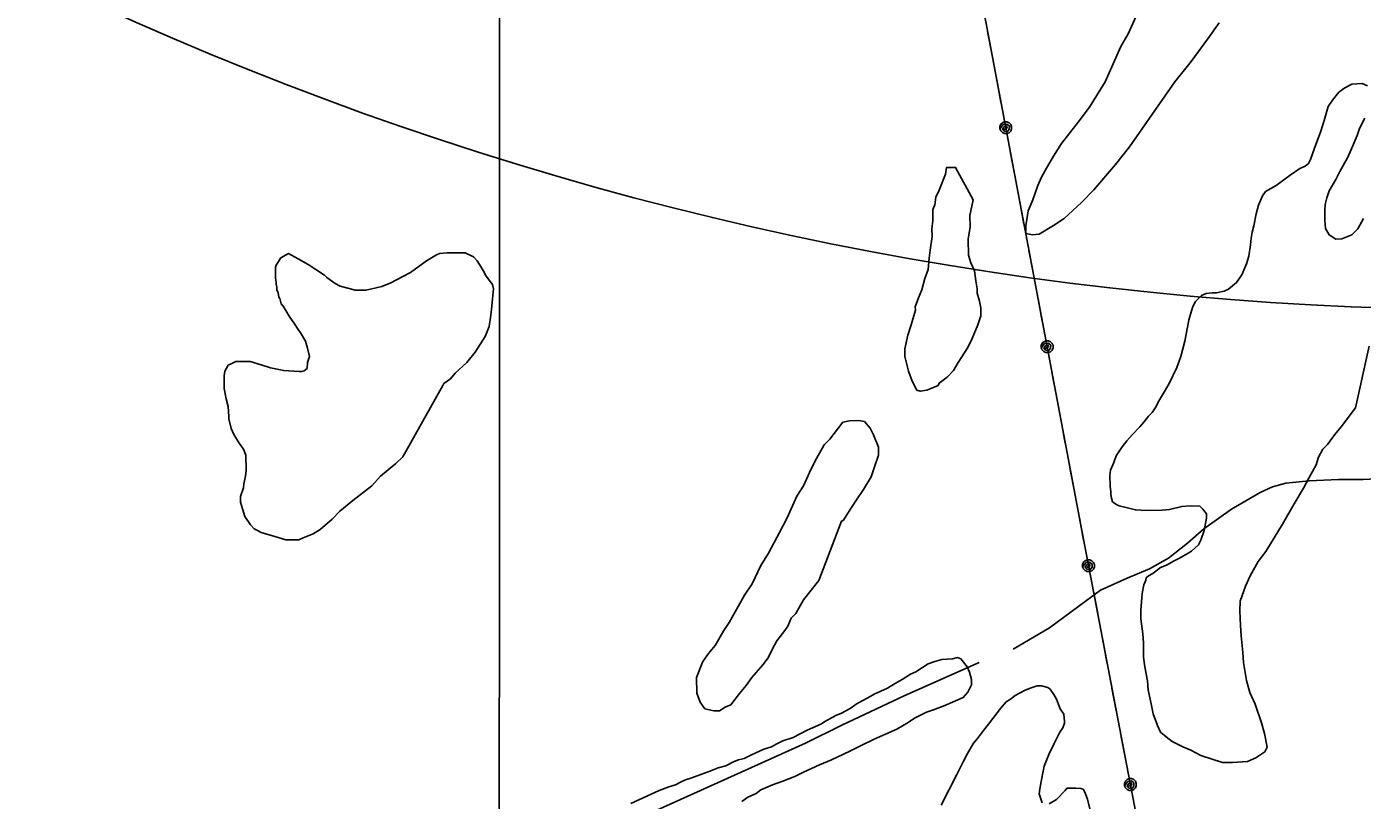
# Model space of a CAD drawing. Extents: x 3250478 to 3288318, y 788638 to 816472.
# Drawn here: x 3264412 to 3266413, y 804069 to 805228 of the extents above; entities that cross this region are included whole.
import ezdxf

# ---------------------------------------------------------------- set-up
doc = ezdxf.new("R2010")
doc.units = 0
for name, color, linetype in [('V-GRID-MAJR', 7, 'Continuous'), ('V-ROAD-CNTR', 7, 'Continuous'), ('V-SITE-VEGE', 7, 'Continuous'), ('V-TOPO-SHOR', 7, 'Continuous'), ('V-UTIL-LINE', 7, 'Continuous')]:
    doc.layers.add(name, color=color, linetype=linetype)

msp = doc.modelspace()

# ---------------------------------------------------------------- linework, layer by layer
at = {"layer": 'V-GRID-MAJR'}
msp.add_spline([(3265115.2, 794019.6), (3265117.8, 800078.7), (3265120.5, 806140.8), (3265120.9, 807115.6)], degree=3, dxfattribs=at)
at = {"layer": 'V-ROAD-CNTR'}
msp.add_arc((3266606.2, 809804.1), 5000, 244.6063, 289.1908, dxfattribs=at)
at = {"layer": 'V-SITE-VEGE'}
for points in [[(3266074, 805244), (3266061.8, 805217.5), (3266050.7, 805198.6), (3266037.3, 805168.3), (3266027.5, 805145.7), (3266004.1, 805107.8), (3265986.8, 805085), (3265962.1, 805053.4), (3265949.8, 805034.4), (3265937.5, 805013), (3265931.4, 805001.6), (3265926.5, 804990.3), (3265919.2, 804968.9), (3265911.9, 804952.5), (3265908.4, 804929.9), (3265908.5, 804918.6), (3265918.6, 804916.2), (3265928.6, 804917.6), (3265949.8, 804930.3), (3265965.9, 804940.6), (3265992, 804964.7), (3266010.6, 804983.7), (3266042.7, 805021.7), (3266063.8, 805048.3), (3266082.3, 805074.8), (3266102, 805102.6), (3266131.6, 805145.6), (3266156.3, 805176), (3266182.3, 805211.4), (3266198.3, 805234.2)], [(3266134.6, 804717.7), (3266140.7, 804733.9), (3266146.7, 804757.2), (3266152.6, 804788.6), (3266154.3, 804793.9), (3266158.6, 804809.2), (3266163, 804816.4), (3266171.8, 804825.5), (3266179, 804828.2), (3266187.9, 804829.2), (3266194.1, 804829.3), (3266205.7, 804832.1), (3266212, 804834.9), (3266224.4, 804844.8), (3266232.3, 804856.6), (3266239.3, 804872.7), (3266242.7, 804884.4), (3266245.2, 804901.4), (3266246, 804911.3), (3266247.7, 804920.2), (3266250.2, 804930.1), (3266253.6, 804948), (3266257, 804960.6), (3266263.1, 804975), (3266267.5, 804981.3), (3266283.5, 804990.4), (3266295, 804998.6), (3266304.8, 805005.9), (3266319, 805015.9), (3266327, 805019.5), (3266332.3, 805023.2), (3266334.9, 805029.5), (3266341, 805046.5), (3266350.5, 805071.7), (3266355.7, 805087.8), (3266361.7, 805108.5), (3266367.9, 805118.4), (3266377.6, 805130.1), (3266386.5, 805136.5), (3266397.1, 805142), (3266404.3, 805142.9), (3266412.3, 805143), (3266420.4, 805139.6)], [(3266416.5, 805091.2), (3266408.6, 805075.9), (3266405.2, 805065.1), (3266396.5, 805045.4), (3266390.4, 805031.9), (3266379, 805011.2), (3266372.8, 804999.5), (3266363.2, 804982.4), (3266359.7, 804971.6), (3266357.2, 804961.7), (3266356.4, 804952.8), (3266356.6, 804937.6), (3266357.6, 804926), (3266363.1, 804916.2), (3266373, 804910.1), (3266381.9, 804910.2), (3266397.1, 804916.6), (3266405.9, 804925.6), (3266414.7, 804940.9)], [(3265109.4, 804820.3), (3265108.6, 804809.6), (3265107, 804796.2), (3265104.5, 804779.1), (3265098.4, 804763.9), (3265083.5, 804740.4), (3265071.2, 804725.1), (3265053.5, 804708.8), (3265046.4, 804700.7), (3265036.6, 804693.4), (3265034.9, 804690.7), (3264975.3, 804583.6), (3264964.7, 804573.6), (3264941.7, 804554.6), (3264928.4, 804540.1), (3264900, 804518.3), (3264880.6, 804502), (3264869.1, 804490.2), (3264851.4, 804474.8), (3264840.7, 804468.4), (3264825.6, 804462), (3264819.3, 804459.2), (3264799.7, 804459), (3264783.5, 804464.2), (3264762.9, 804470.2), (3264758.4, 804472.8), (3264752.1, 804475.5), (3264746.6, 804481.7), (3264738.4, 804494.1), (3264734.7, 804505.7), (3264731.9, 804515.5), (3264731.8, 804524.4), (3264736.2, 804537), (3264737, 804543.3), (3264739.5, 804554.9), (3264740.3, 804563.9), (3264740.1, 804586.2), (3264736.4, 804595.1), (3264730, 804604), (3264721.8, 804617.3), (3264718.1, 804626.2), (3264714.4, 804640.5), (3264714.4, 804644.1), (3264713.3, 804659.2), (3264710.5, 804670.8), (3264707.6, 804686), (3264707.4, 804704.8), (3264708.2, 804712), (3264713.5, 804721), (3264718.8, 804723.7), (3264725, 804726.5), (3264746.5, 804726.7), (3264762.7, 804721.5), (3264777, 804717.2), (3264784.2, 804715.5), (3264796.7, 804713), (3264820, 804711.5), (3264823.6, 804711.5), (3264827.1, 804712.4), (3264831.6, 804716.1), (3264832.4, 804725), (3264835, 804734), (3264832.1, 804746.5), (3264829.3, 804757.2), (3264822.9, 804767.8), (3264817.5, 804775.8), (3264812.9, 804782.9), (3264804.7, 804794.5), (3264801.1, 804800.7), (3264795.6, 804809.6), (3264792.9, 804813.1), (3264792, 804816.7), (3264791, 804821.1), (3264789.2, 804822.9), (3264788.2, 804830), (3264786.4, 804833.6), (3264786.3, 804838.1), (3264785.4, 804842.5), (3264785.4, 804845.2), (3264784.4, 804851.5), (3264784.2, 804867.6), (3264785.1, 804871.1), (3264792.1, 804882), (3264800.1, 804886.5), (3264803.7, 804888.3), (3264818.1, 804880.5), (3264833.4, 804871.7), (3264857.7, 804855.9), (3264861.3, 804852.3), (3264873.9, 804843.6), (3264881.1, 804839.2), (3264894.6, 804835.7), (3264903.6, 804833.2), (3264919.7, 804833.3), (3264928.6, 804835.2), (3264943.7, 804839), (3264957.1, 804844.5), (3264974.9, 804853.7), (3264986.4, 804860.1), (3265010.4, 804877.3), (3265025.5, 804886.4)], [(3265025.5, 804886.4), (3265029.9, 804888.3), (3265041.5, 804889.3), (3265068.4, 804889.6), (3265081, 804883.5), (3265086.4, 804877.3), (3265090, 804872), (3265095.5, 804863.1), (3265100.1, 804854.2), (3265109.2, 804841.8), (3265111, 804835.6), (3265109.4, 804820.3)], [(3266423.1, 804749.7), (3266402.7, 804657.3)], [(3266402.7, 804657.3), (3266388.6, 804638.4), (3266381.6, 804629.3), (3266373.7, 804619.4), (3266368.4, 804613.1), (3266360.4, 804602.3), (3266353.4, 804595), (3266347.2, 804583.3), (3266343.8, 804571.7), (3266332.4, 804551.8), (3266324.5, 804536.6), (3266310.5, 804513.1), (3266293, 804482.5), (3266268.4, 804442), (3266256.9, 804426.7), (3266244.7, 804405.1), (3266237.7, 804389.8), (3266229.9, 804367.3), (3266229.2, 804353), (3266230.3, 804330.7), (3266231.4, 804315.5), (3266233.5, 804290.5), (3266234.5, 804275.3), (3266239.3, 804248.5), (3266244, 804230.6), (3266252.2, 804212.9), (3266261.5, 804185.2), (3266266.2, 804169.2), (3266270, 804148.7), (3266266.5, 804141.5), (3266253.2, 804132.4), (3266240.7, 804126.9), (3266218.4, 804125.7), (3266203.2, 804125.5), (3266170.9, 804135.9), (3266155.6, 804143.8), (3266143.9, 804149), (3266127.7, 804156.9), (3266118.7, 804163.9), (3266110.5, 804171), (3266105.9, 804180.8), (3266099.5, 804198.6), (3266096.7, 804211.1), (3266091.9, 804234.3), (3266090.9, 804247.7), (3266087, 804269.1), (3266085.1, 804283.4), (3266084.8, 804304.8), (3266083.8, 804318.2), (3266080.8, 804340.6), (3266080.7, 804353.1), (3266082.3, 804372.8), (3266083.1, 804379), (3266085.6, 804391.6), (3266088.2, 804398.8), (3266089.1, 804402.4), (3266092.6, 804405.1), (3266098.8, 804408.7), (3266110.4, 804417.8), (3266119.3, 804421.5), (3266130.8, 804427.9), (3266137.9, 804431.5), (3266149.5, 804437.9), (3266156.6, 804442.5), (3266167.2, 804451.6), (3266170.7, 804458.8), (3266175.9, 804473.1), (3266179.3, 804491.9), (3266179.2, 804498.2), (3266173.7, 804505.3), (3266169.2, 804509.7), (3266154.9, 804510.4), (3266142.4, 804509.4), (3266123.7, 804504.7), (3266112.9, 804503.7), (3266088.8, 804503.4), (3266072.7, 804504.1), (3266062.8, 804506.7), (3266048.5, 804510.1), (3266044.9, 804511.9), (3266038.6, 804516.3), (3266036.7, 804521.6), (3266035.8, 804527), (3266035.7, 804531.4), (3266034.7, 804539.5), (3266034.5, 804555.6), (3266035.3, 804563.6), (3266040.6, 804575.3), (3266044, 804585.2), (3266052.8, 804598.7), (3266059.9, 804607.7), (3266067.8, 804616.8), (3266079.3, 804628.5), (3266085.5, 804635.7), (3266092.5, 804644.8), (3266097.8, 804650.2), (3266104, 804659.2), (3266107.5, 804666.4), (3266116.3, 804681.7), (3266123.3, 804693.4), (3266134.6, 804717.7)], [(3265316.7, 804064.3), (3265359.4, 804083.6), (3265373.6, 804089.1), (3265383.4, 804091.9), (3265392.3, 804096.5), (3265398.6, 804099.3), (3265406.6, 804102), (3265421.7, 804107.6), (3265432.4, 804111.3), (3265447.5, 804117.7), (3265459.1, 804120.5), (3265471.6, 804126.9), (3265477.8, 804129.7), (3265486.7, 804131.6), (3265497.4, 804137.1), (3265516.1, 804145.3), (3265527.7, 804149), (3265535.7, 804153.6), (3265544.6, 804158.2), (3265559.7, 804162.8), (3265581, 804173.8), (3265589.1, 804177.5), (3265601.5, 804183), (3265608.6, 804187.5), (3265623.7, 804195.8), (3265632.6, 804199.4), (3265645.1, 804206.7), (3265655.7, 804214), (3265671.7, 804222.2), (3265681.5, 804227.7), (3265701.1, 804236.9), (3265711.7, 804243.3), (3265723.3, 804249.7), (3265735.7, 804257.9), (3265743.7, 804261.5), (3265762.3, 804273.4), (3265772.1, 804277.1), (3265782.8, 804279.9), (3265798.9, 804281), (3265806.1, 804282.8), (3265811.4, 804281.1), (3265815.1, 804275.8), (3265820.5, 804268.7), (3265824.2, 804260.7), (3265827, 804250), (3265827.1, 804241.9), (3265821.9, 804231.1), (3265814.8, 804223), (3265798.8, 804215.7), (3265787.2, 804211.1), (3265770.3, 804204.6), (3265759.6, 804200.9), (3265741.8, 804191.8), (3265732.1, 804185.4), (3265715.2, 804175.4), (3265681.4, 804160.7), (3265660.9, 804150.6), (3265644.9, 804142.3), (3265617.3, 804129.5), (3265599.5, 804122.1), (3265575.5, 804111.1), (3265562.2, 804104.7), (3265544.4, 804097.4), (3265529.2, 804091.8), (3265511.4, 804084.5), (3265504.3, 804079), (3265491.9, 804073.5), (3265483, 804067.1)], [(3265781.8, 804061.6), (3265805.4, 804107.5), (3265815, 804127.3), (3265821.1, 804139), (3265829.9, 804154.3), (3265836.1, 804161.5), (3265844.9, 804173.3), (3265852.8, 804183.2), (3265870.4, 804206.7), (3265879.3, 804216.6), (3265885.5, 804220.2), (3265892.6, 804225.7), (3265907.7, 804233.9), (3265916.6, 804237.6), (3265925.5, 804240.4), (3265931.8, 804240.5), (3265941.6, 804237.9), (3265945.2, 804235.2), (3265950.7, 804227.3), (3265954.3, 804220.2), (3265959.9, 804205.9), (3265965.3, 804197.9), (3265966.4, 804187.2), (3265966.4, 804184.5), (3265963.8, 804177.3), (3265959.4, 804171), (3265950.6, 804153), (3265942.8, 804137.7), (3265935.8, 804119.8), (3265934.2, 804109.9), (3265929.9, 804089.3), (3265928.3, 804078.5), (3265932.9, 804065.2)], [(3265943.6, 804063.5), (3265954.3, 804069.9), (3265967.6, 804083.5), (3265970.2, 804087.1), (3265983.6, 804087.2), (3265990.8, 804086.4), (3265994.4, 804085.6), (3265997.1, 804081.1), (3266000.8, 804070.4), (3266004.5, 804056.2)]]:
    msp.add_lwpolyline(points, dxfattribs=at)
for points in [[(3265829.6, 804969), (3265824.9, 804945.2), (3265825.2, 804928.3), (3265822.2, 804909.7), (3265822.6, 804886), (3265826.2, 804874.3), (3265831.5, 804862.5), (3265833.5, 804847.4), (3265835.4, 804835.6), (3265835.5, 804828.8), (3265839.1, 804817), (3265841, 804806.9), (3265841.2, 804795.1), (3265836.4, 804781.5), (3265828.3, 804761.1), (3265821.8, 804747.4), (3265807, 804725.2), (3265800.4, 804713.2), (3265790.5, 804702.9), (3265778.8, 804694.2), (3265777.2, 804690.8), (3265765.4, 804685.5), (3265760.4, 804683.7), (3265750.3, 804681.9), (3265745.2, 804683.5), (3265738.2, 804696.9), (3265732.8, 804712), (3265727.4, 804733.8), (3265727.2, 804745.7), (3265731.9, 804766), (3265736.6, 804781.3), (3265743, 804803.4), (3265742.9, 804808.5), (3265747.7, 804822.1), (3265752.6, 804834), (3265757.3, 804851), (3265762.2, 804864.6), (3265763.5, 804881.6), (3265765, 804893.4), (3265768, 804913.8), (3265767.8, 804925.6), (3265769.3, 804937.5), (3265769, 804954.4), (3265772.2, 804961.2), (3265773.7, 804973), (3265778.6, 804983.3), (3265788.3, 805007.1), (3265789.8, 805017.3), (3265803.3, 805017.5)], [(3265598.3, 804398.5), (3265575.2, 804369.3), (3265563.7, 804348.8), (3265557.1, 804341.9), (3265552.2, 804330), (3265547.3, 804323.2), (3265535.7, 804307.8), (3265529.2, 804295.8), (3265522.7, 804282.2), (3265514.4, 804271.9), (3265497.8, 804253), (3265489.6, 804241), (3265479.7, 804229), (3265466.5, 804211.8), (3265458.1, 804208.3), (3265449.7, 804203.1), (3265441.3, 804202.9), (3265427.7, 804206), (3265420.8, 804216.1), (3265415.4, 804229.5), (3265415, 804253.1), (3265424.7, 804277), (3265433, 804289), (3265442.9, 804301), (3265456, 804323.2), (3265464.2, 804335.2), (3265477.3, 804359.1), (3265487.1, 804376.2), (3265498.6, 804393.3), (3265511.7, 804420.6), (3265523.2, 804439.4), (3265539.5, 804470.1), (3265550.9, 804492.3), (3265565.6, 804524.7), (3265575.4, 804540.1), (3265586.8, 804565.6), (3265594.9, 804581), (3265606.4, 804601.5), (3265614.7, 804610.1), (3265634.5, 804635.8), (3265644.6, 804637.7), (3265658.1, 804637.9), (3265666.6, 804636.4), (3265675.2, 804626.4), (3265680.5, 804616.4), (3265687.6, 804597.9), (3265687.8, 804586.1), (3265681.4, 804567.4), (3265676.6, 804553.7), (3265665.1, 804534.9), (3265653.6, 804517.8), (3265642.1, 804499), (3265635.5, 804488.8), (3265632.2, 804487)]]:
    msp.add_lwpolyline(points, close=True, dxfattribs=at)
at = {"layer": 'V-TOPO-SHOR'}
for points in [[(3265889.8, 804295.3), (3265944, 804327.2), (3265976.4, 804351.4), (3266020.3, 804383.9), (3266060.3, 804401.8), (3266093.9, 804415.6), (3266122.5, 804431.8), (3266150.8, 804454.2), (3266175.3, 804475.6), (3266216.6, 804505.2), (3266259.8, 804530.2), (3266278, 804538.8), (3266297.9, 804544), (3266333.1, 804547.8), (3266376.8, 804549.5), (3266414, 804549.5), (3266443.2, 804551.2), (3266474.7, 804561.3), (3266496, 804567.5)], [(3265838.8, 804275.6), (3265727.4, 804226), (3265632.8, 804181.5), (3265578.5, 804154.5)], [(3265578.5, 804154.5), (3265340, 804046.9), (3264756, 803772), (3264267.3, 803577.9), (3263990.7, 803383.4), (3263829.1, 803277.8), (3263761.1, 803186.9)]]:
    msp.add_lwpolyline(points, dxfattribs=at)
at = {"layer": 'V-UTIL-LINE'}
for points in [[(3266399.2, 807115.6), (3265550.8, 806827.7), (3265765, 805678.4), (3265990.5, 804483.8), (3266220.6, 803279), (3266414.2, 802204.5), (3266640.9, 801004.2), (3266867.9, 799802.2), (3267085.9, 798580), (3267315.2, 797392.2), (3267477.7, 796271.2), (3267653.9, 795067.7)], [(3265857.5, 805187.9), (3265851.2, 805221.3)], [(3265871.3, 805115.2), (3265864.9, 805148.6)], [(3265878.5, 805076.9), (3265876.5, 805074.8), (3265878.8, 805074.5), (3265880.6, 805076.5), (3265879.8, 805079.3), (3265876.4, 805078.8), (3265873.7, 805075), (3265876.2, 805071.5), (3265881, 805071.1), (3265883.8, 805074.7), (3265883.9, 805079.2), (3265880.2, 805082.3), (3265874.7, 805081.6), (3265869.6, 805075.2), (3265871, 805072), (3265873.4, 805069.5), (3265876.6, 805068.1), (3265880.2, 805068), (3265883.4, 805069.4), (3265885.9, 805071.8), (3265887.3, 805075), (3265887.3, 805078.6), (3265886, 805081.8), (3265883.6, 805084.3), (3265880.3, 805085.7), (3265876.8, 805085.7), (3265873.6, 805084.4), (3265871.1, 805082), (3265869.7, 805078.7), (3265869.6, 805075.2)], [(3265892, 805005.2), (3265885.7, 805038.6)], [(3265905.8, 804932.4), (3265899.5, 804965.9)], [(3265919.5, 804859.7), (3265913.2, 804893.1)], [(3265933.2, 804787), (3265926.9, 804820.4)], [(3265940.4, 804748.7), (3265938.4, 804746.6), (3265940.7, 804746.3), (3265942.6, 804748.3), (3265941.7, 804751.1), (3265938.4, 804750.6), (3265935.6, 804746.8), (3265938.1, 804743.3), (3265943, 804742.9), (3265945.7, 804746.5), (3265945.9, 804751), (3265942.2, 804754.1), (3265936.7, 804753.4), (3265931.6, 804747), (3265932.9, 804743.8), (3265935.4, 804741.3), (3265938.6, 804739.9), (3265942.1, 804739.8), (3265945.4, 804741.2), (3265947.9, 804743.6), (3265949.3, 804746.8), (3265949.3, 804750.4), (3265948, 804753.6), (3265945.5, 804756.1), (3265942.3, 804757.5), (3265938.8, 804757.5), (3265935.5, 804756.2), (3265933, 804753.8), (3265931.6, 804750.5), (3265931.6, 804747)], [(3265954, 804677), (3265947.7, 804710.4)], [(3265967.7, 804604.2), (3265961.4, 804637.6)], [(3265981.4, 804531.5), (3265975.1, 804564.9)], [(3265995.2, 804458.8), (3265990.5, 804483.8), (3265988.9, 804492.2)], [(3266002.5, 804420.5), (3266000.5, 804418.5), (3266002.8, 804418.1), (3266004.7, 804420.1), (3266003.8, 804422.9), (3266000.5, 804422.4), (3265997.7, 804418.6), (3266000.2, 804415.1), (3266005.1, 804414.7), (3266007.8, 804418.4), (3266008, 804422.8), (3266004.2, 804425.9), (3265998.8, 804425.2), (3265993.7, 804418.8), (3265995, 804415.6), (3265997.5, 804413.1), (3266000.7, 804411.7), (3266004.2, 804411.7), (3266007.5, 804413), (3266010, 804415.5), (3266011.4, 804418.7), (3266011.4, 804422.2), (3266010.1, 804425.5), (3266007.6, 804428), (3266004.4, 804429.3), (3266000.9, 804429.4), (3265997.6, 804428), (3265995.1, 804425.6), (3265993.7, 804422.3), (3265993.7, 804418.8)], [(3266016.2, 804348.8), (3266009.9, 804382.2)], [(3266030.1, 804276.1), (3266023.8, 804309.5)], [(3266044, 804203.4), (3266037.6, 804236.8)], [(3266057.9, 804130.8), (3266051.5, 804164.2)], [(3266065.2, 804092.4), (3266063.2, 804090.4), (3266065.5, 804090), (3266067.4, 804092), (3266066.5, 804094.8), (3266063.2, 804094.3), (3266060.4, 804090.5), (3266062.9, 804087), (3266067.7, 804086.7), (3266070.5, 804090.3), (3266070.6, 804094.8), (3266066.9, 804097.9), (3266061.5, 804097.1), (3266056.4, 804090.8), (3266057.7, 804087.5), (3266060.2, 804085), (3266063.4, 804083.6), (3266066.9, 804083.6), (3266070.2, 804084.9), (3266072.7, 804087.4), (3266074, 804090.6), (3266074.1, 804094.1), (3266072.7, 804097.4), (3266070.3, 804099.9), (3266067, 804101.3), (3266063.5, 804101.3), (3266060.3, 804100), (3266057.8, 804097.5), (3266056.4, 804094.3), (3266056.4, 804090.8)]]:
    msp.add_lwpolyline(points, dxfattribs=at)

doc.saveas('drawing.dxf')
